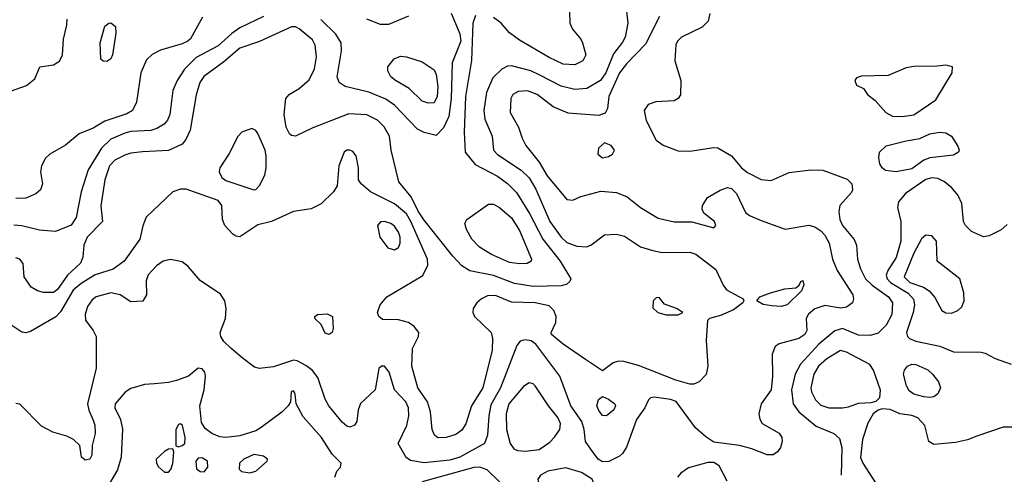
# Model space of a CAD drawing. Extents: x 1173029 to 1307123, y 522559 to 678521.
# Tile 429 of 623: x 1198615 to 1203581, y 616549 to 618843. Entities that reach past the tile are written whole.
import ezdxf

# ---------------------------------------------------------------- set-up
doc = ezdxf.new("R2010")
doc.units = 0

msp = doc.modelspace()

# ---------------------------------------------------------------- linework, layer by layer
at = {"layer": '0CON10XD'}
for points in [[(1201676, 618885), (1201682.7, 618825), (1201668.4, 618755), (1201655, 618728.5), (1201609, 618671), (1201570.2, 618575), (1201544.5, 618535.5), (1201475, 618495.8), (1201415, 618489.8), (1201345, 618507.3), (1201235, 618564.8), (1201192.9, 618585), (1201095, 618609.6), (1201075, 618607.7), (1201046.4, 618593.6), (1201001.5, 618548.5), (1200969.5, 618475), (1200956.3, 618385), (1200961.4, 618341.4), (1200997.1, 618255), (1201004.6, 618185), (1201025, 618162.8), (1201143.5, 618083.5), (1201185, 618045.4), (1201218.4, 617988.4), (1201288.2, 617825), (1201345, 617745.4), (1201375, 617719.1), (1201425, 617699.4), (1201473.5, 617696.5), (1201495, 617705.4), (1201565, 617757.7), (1201625, 617760.5), (1201665, 617750), (1201745, 617697.5), (1201807.5, 617677.5), (1201855, 617667.9), (1201995, 617669.1), (1202025, 617659.6), (1202125, 617582.5), (1202162.9, 617502.9), (1202180, 617480), (1202263.3, 617435), (1202267.5, 617425), (1202262.5, 617415), (1202215, 617378.6), (1202149.8, 617350.2), (1202094.4, 617335.6), (1202084.3, 617325.7), (1202077.2, 617225), (1202085.9, 617094.1), (1202076.5, 617053.5), (1202042.5, 617015), (1202015, 617003.5), (1201995, 617003.6), (1201924.8, 617024.8), (1201735, 617098.8), (1201662.2, 617117.8), (1201635, 617119.7), (1201608.6, 617111.4), (1201555, 617072), (1201469.1, 617129.1), (1201355, 617205.3), (1201297.3, 617255), (1201294.6, 617265), (1201318.1, 617315), (1201321.2, 617345), (1201309.2, 617375), (1201285, 617398.9), (1201215, 617414), (1201095, 617417.9), (1201015, 617450.9), (1200975, 617449.3), (1200944.2, 617435), (1200920.6, 617415), (1200901.9, 617385), (1200899.4, 617365), (1200909.4, 617345), (1200993.2, 617265), (1200999.1, 617235), (1200997.1, 617175), (1200950.2, 616985), (1200893.2, 616895), (1200865, 616804.3), (1200845, 616772.5), (1200815, 616750.9), (1200765, 616734.6), (1200723.7, 616733.7), (1200706.4, 616746.4), (1200695.4, 616775.4), (1200686, 616864), (1200672.2, 616915), (1200623.5, 616985), (1200593.1, 617095), (1200595.4, 617184.6), (1200625.6, 617245), (1200628.6, 617265), (1200605, 617294.4), (1200575, 617315.5), (1200525, 617328.9), (1200445, 617330.8), (1200426.2, 617345), (1200420, 617365), (1200432, 617405), (1200466, 617445), (1200647.6, 617552.4), (1200673.8, 617605), (1200672, 617635), (1200588.2, 617825), (1200565, 617863.8), (1200505, 617914.2), (1200384.2, 617975), (1200336.7, 618015), (1200323.8, 618035), (1200323.8, 618095), (1200312, 618155), (1200295, 618178), (1200280, 618185), (1200265, 618183.8), (1200251.2, 618175), (1200224, 618105), (1200215.9, 618004.1), (1200196.7, 617975), (1200135, 617913.3), (1200085, 617888), (1199995, 617875.6), (1199885, 617824.4), (1199815, 617808), (1199725, 617747.1), (1199705, 617750), (1199690.2, 617760.2), (1199649.2, 617805), (1199637.5, 617835), (1199634, 617905), (1199615, 617931.2), (1199455, 617988.1), (1199425, 617988.1), (1199386.6, 617973.4), (1199253.4, 617846.6), (1199235, 617802.5), (1199221.4, 617735), (1199142.2, 617625), (1199086.2, 617583.8), (1198995.6, 617555.6), (1198925, 617512.3), (1198885, 617477.4), (1198820.8, 617369.2), (1198797.1, 617342.9), (1198669.8, 617270.2), (1198645, 617263.1), (1198625, 617265.6), (1198545, 617319.7)], [(1200914.1, 618864.1), (1200900.5, 618825), (1200893.2, 618636.7), (1200863, 618455), (1200857.1, 618275), (1200862.2, 618175), (1200912.8, 618112.8), (1201025, 618053.6), (1201075, 618016.6), (1201120.8, 617970.8), (1201186.6, 617865), (1201252.6, 617735), (1201340.7, 617625), (1201393.8, 617535), (1201388.8, 617521.2), (1201372.9, 617507.1), (1201345, 617500.5), (1201205, 617496.5), (1201111.1, 617511.1), (1201005, 617551.7), (1200885, 617576.4), (1200845, 617601.1), (1200800.1, 617650.1), (1200655, 617831.1), (1200625, 617876), (1200589.2, 617949.2), (1200527.7, 618025), (1200488.5, 618185), (1200479.2, 618255), (1200452.7, 618302.7), (1200419.4, 618335), (1200365, 618362.7), (1200275, 618367.5), (1200093.5, 618296.5), (1200005, 618254.3), (1199985, 618258.6), (1199975, 618267.5), (1199958.8, 618301.2), (1199948.8, 618365), (1199957.5, 618445), (1199973.1, 618465), (1200024.3, 618495.7), (1200075, 618538.9), (1200101.2, 618595), (1200112.4, 618655), (1200105, 618713.8), (1200090.8, 618740.8), (1200025, 618796), (1200005, 618806.6), (1199985, 618807.3), (1199825, 618732.2), (1199725, 618699.5), (1199645, 618630.3), (1199543.3, 618556.7), (1199524.1, 618525), (1199505, 618463.8), (1199473.8, 618285), (1199452.4, 618237.6), (1199434.7, 618215.3), (1199365, 618182.5), (1199234.2, 618175.8), (1199175, 618169.2), (1199145, 618159.6), (1199095, 618133.2), (1199067.5, 618105), (1199043.5, 618035), (1199023.6, 617903.6), (1199033.1, 617825), (1198954.7, 617745), (1198938.2, 617705), (1198932.7, 617645), (1198921.2, 617615), (1198856, 617554), (1198805, 617481.3), (1198785, 617466.8), (1198735, 617466.5), (1198703.8, 617475), (1198673.1, 617493.1), (1198637.1, 617545), (1198633, 617613), (1198615, 617634.2), (1198595, 617641.4)], [(1199845, 618859.1), (1199725, 618801.4), (1199685, 618773.1)], [(1200790.9, 618875), (1200835, 618770.6), (1200839.7, 618735), (1200795.6, 618625), (1200790.7, 618445), (1200778.8, 618355), (1200752.3, 618297.7), (1200715, 618258.6), (1200655, 618272.7), (1200621, 618291), (1200505, 618411.1), (1200461.8, 618441.8), (1200375, 618477.4), (1200256.2, 618506.2), (1200225.8, 618525), (1200216.7, 618555), (1200237.3, 618685), (1200235.9, 618725.9), (1200209.5, 618769.5), (1200134, 618844)], [(1200575, 618860.9), (1200475, 618818.6), (1200435, 618818.6), (1200365, 618845.7)], [(1201387.1, 618885), (1201388.6, 618825), (1201403.1, 618795), (1201444.4, 618745), (1201453.3, 618725), (1201469.4, 618665), (1201455.4, 618634.6), (1201414.5, 618615.5), (1201355, 618618.8), (1201285, 618652.5), (1201135, 618740), (1201085, 618776.5), (1201043.8, 618825), (1201005, 618852.8)], [(1201841.2, 618858.8), (1201771.4, 618718.6), (1201675, 618620.7), (1201640.6, 618575), (1201586.8, 618455), (1201579.2, 618395), (1201568.3, 618371.7), (1201535, 618360), (1201380.6, 618370.6), (1201305, 618402.7), (1201225, 618465.9), (1201176.1, 618483.9), (1201129.5, 618480.5), (1201101.1, 618465), (1201091.8, 618445), (1201088.2, 618375), (1201131.2, 618301.2), (1201148.7, 618245), (1201168, 618208), (1201234.5, 618124.5), (1201275.9, 618055), (1201375, 617935.8), (1201405, 617932.9), (1201445, 617950.5), (1201545, 617976.9), (1201625, 617971.5), (1201679.3, 617949.3), (1201745, 617894.5), (1201835, 617841.2), (1201915, 617822.5), (1202005, 617822.9), (1202115, 617793.3), (1202126.2, 617805), (1202118.8, 617825), (1202065.8, 617865.8), (1202057.5, 617887.5), (1202058.6, 617905), (1202084.5, 617945.5), (1202147, 617983), (1202185, 617995.5), (1202205, 617990.5), (1202229.2, 617965), (1202275, 617870.6), (1202295, 617854.5), (1202355, 617829.6), (1202475, 617786.2), (1202595, 617805.6), (1202625, 617798.1), (1202655, 617778.1), (1202675.5, 617755), (1202697.5, 617715), (1202714.4, 617635), (1202738, 617578), (1202817.5, 617455), (1202820.4, 617435), (1202814.5, 617415), (1202785, 617391.8), (1202755, 617387.3), (1202675, 617400), (1202625, 617384.1), (1202593.6, 617356.4), (1202581.2, 617335), (1202584.6, 617275.4), (1202575, 617253.8), (1202545, 617234.7), (1202445, 617208.1), (1202425.5, 617194.5), (1202410, 617155), (1202410.9, 617045)], [(1202095.5, 618874.5), (1202087.5, 618835), (1202057.5, 618805), (1201953.3, 618755), (1201932.7, 618735), (1201924.6, 618715), (1201918.2, 618635), (1201949.5, 618535), (1201946.9, 618463.1), (1201935, 618444.4), (1201915, 618432.5), (1201822.5, 618427.5), (1201785, 618414), (1201764.3, 618385), (1201773.9, 618333.9), (1201824.3, 618235), (1201859.4, 618209.4), (1201935, 618180.5), (1201995, 618180), (1202115, 618197.5), (1202135.5, 618195.5), (1202205, 618155.5), (1202255, 618095.4), (1202285, 618071.3), (1202355, 618036.7), (1202405, 618031.2), (1202495, 618071.1), (1202605, 618085.6), (1202665, 618082.9), (1202788.3, 618038.3), (1202811.9, 618015), (1202815.6, 617985), (1202809.2, 617970.8), (1202750.5, 617905), (1202746.2, 617875), (1202750.9, 617835), (1202765.4, 617805), (1202824, 617734), (1202834.7, 617705), (1202840.7, 617635), (1202854.7, 617585), (1202881.1, 617535), (1202915, 617504.2), (1202996.2, 617445), (1203017.3, 617415), (1203014.1, 617355), (1202985, 617300.9), (1202945, 617260.8), (1202905, 617249.1), (1202845, 617250.6), (1202765, 617284.7), (1202726.8, 617273.2), (1202645, 617206.4), (1202552.9, 617105), (1202525.8, 617055), (1202508, 616975), (1202515.8, 616905), (1202543.8, 616863.8), (1202632, 616792), (1202720.8, 616755), (1202749.6, 616729.6), (1202760.8, 616685), (1202757.5, 616545)], [(1198521.2, 618465), (1198649.1, 618510.9), (1198691.9, 618545), (1198716.7, 618605), (1198785, 618614.6), (1198815, 618632.5), (1198831.3, 618665), (1198836.1, 618745), (1198852.9, 618815), (1198854.4, 618845)], [(1199536, 618855), (1199503.1, 618795), (1199476.7, 618746.7), (1199463.1, 618735), (1199435, 618721.1), (1199325, 618688.7), (1199283.4, 618666.6), (1199255, 618639.4), (1199226.2, 618575), (1199203.7, 618426.3), (1199184.4, 618385), (1199155, 618368.2), (1199045, 618330), (1198985, 618295.4), (1198913.9, 618266.1), (1198845, 618210), (1198766, 618165), (1198745, 618143.8), (1198724.4, 618105), (1198720, 618075), (1198730, 618015), (1198720, 617985), (1198696.7, 617963.3), (1198645, 617942.9), (1198595, 617940.8)], [(1199055, 618631.2), (1199035, 618633.3), (1199024.2, 618644.2), (1199020, 618725), (1199045, 618810), (1199063.8, 618825), (1199075, 618826.4), (1199097.8, 618807.8), (1199098.9, 618775), (1199082.9, 618665), (1199073.8, 618645), (1199055, 618631.2)], [(1199685, 618773.1), (1199615, 618711.4), (1199505, 618652.1), (1199446.8, 618593.2), (1199408.2, 618535), (1199386.9, 618485), (1199372.2, 618365), (1199359.6, 618335), (1199343.7, 618316.3), (1199307.1, 618292.9), (1199276.7, 618283.3), (1199175, 618278), (1199145, 618270.8), (1199075, 618240), (1199027.9, 618195), (1198960.7, 618085), (1198925.3, 617975), (1198899.3, 617845), (1198875, 617805.5), (1198795, 617773.5), (1198715, 617780.4), (1198625, 617802.7), (1198585, 617806)], [(1200675, 618421.4), (1200645, 618431.5), (1200579.4, 618495), (1200510, 618535), (1200487.1, 618555), (1200470.8, 618585), (1200471.2, 618605), (1200503.3, 618645), (1200535, 618658.8), (1200565, 618656), (1200645, 618630), (1200705, 618589.2), (1200715.3, 618565.3), (1200723.3, 618505), (1200721.1, 618455), (1200705, 618422.5), (1200675, 618421.4)], [(1203065, 618354.6), (1203125, 618362.3), (1203235, 618437.5), (1203317.5, 618575), (1203320, 618605), (1203285, 618613.3), (1203242.7, 618607.3), (1203125, 618607.1), (1203085, 618600), (1202995, 618561.2), (1202858.3, 618558.3), (1202835, 618550), (1202826.7, 618535), (1202835, 618512.5), (1202870, 618495), (1202890, 618465), (1202928.8, 618435), (1202982.5, 618375), (1203016.3, 618356.3), (1203065, 618354.6)], [(1199795, 617983.8), (1199805, 617986), (1199823.8, 618006.2), (1199851.1, 618058.9), (1199858.2, 618095), (1199857.1, 618155), (1199852.8, 618185), (1199815, 618268.6), (1199805, 618282.9), (1199785, 618292.9), (1199735, 618276), (1199715, 618253.8), (1199672, 618168), (1199624, 618095), (1199621.2, 618075), (1199635, 618046.7), (1199655, 618031.2), (1199795, 617983.8)], [(1203035, 618074.7), (1202982.1, 618082.1), (1202964.5, 618094.5), (1202952.5, 618115), (1202948.1, 618145), (1202951.9, 618175), (1202985, 618205.4), (1203085, 618231.8), (1203155, 618243.1), (1203205, 618266.4), (1203255.5, 618275.5), (1203285, 618271.4), (1203315, 618255.8), (1203346.9, 618205), (1203352.9, 618185), (1203349.2, 618175), (1203325, 618158.5), (1203204.8, 618145.2), (1203175, 618133.3), (1203115, 618090), (1203035, 618074.7)], [(1201555, 618145.6), (1201585, 618152.2), (1201604.2, 618165), (1201614.3, 618185), (1201597.6, 618207.6), (1201565, 618221.9), (1201534.6, 618195), (1201531.1, 618165), (1201555, 618145.6)], [(1203595, 617810), (1203565, 617782), (1203505, 617752.5), (1203475, 617747.5), (1203415, 617774.2), (1203384.3, 617805), (1203375.7, 617825), (1203367.1, 617915), (1203347.5, 617955), (1203315.6, 617995), (1203278.5, 618025), (1203245, 618041.2), (1203215, 618045.2), (1203185, 618036.1), (1203081.8, 617965), (1203046.9, 617923.1), (1203041.5, 617895), (1203059, 617825), (1203058.7, 617725), (1203035, 617643.1), (1202993, 617577), (1202985.7, 617554.3), (1202990, 617535), (1203006.8, 617516.8), (1203095, 617463.6), (1203122.3, 617432.3), (1203127.1, 617405), (1203121.8, 617365), (1203087.1, 617265), (1203092.5, 617245), (1203102.7, 617235), (1203135, 617221.4), (1203255, 617195.3), (1203325, 617167.8), (1203464.4, 617165.6), (1203485, 617160), (1203534.1, 617134.1), (1203615, 617104.5)], [(1201135, 617610.9), (1201085, 617618.4), (1200995, 617658.4), (1200933.3, 617695), (1200895.5, 617735), (1200868.9, 617785), (1200860.6, 617815), (1200869.4, 617835), (1200978.6, 617911.4), (1201005, 617912.7), (1201035, 617895.4), (1201095, 617843.8), (1201135, 617778.9), (1201196.7, 617635), (1201195, 617624.2), (1201175, 617612.9), (1201135, 617610.9)], [(1200505, 617682), (1200525, 617693.8), (1200534.3, 617715.7), (1200534.4, 617745), (1200525, 617771.2), (1200505, 617800.8), (1200485.8, 617815), (1200455, 617824.5), (1200435, 617823.1), (1200418.6, 617805), (1200431.9, 617745), (1200472.1, 617692.1), (1200505, 617682)], [(1203315, 617362.5), (1203346.7, 617375), (1203365.7, 617394.3), (1203378, 617425), (1203376, 617465), (1203355.6, 617535), (1203241.4, 617625), (1203238.9, 617725), (1203215, 617752.9), (1203185, 617755.8), (1203163.4, 617736.6), (1203125, 617664.2), (1203075.7, 617545), (1203105, 617517.2), (1203172.7, 617492.7), (1203201.8, 617475), (1203230.9, 617440.9), (1203265.8, 617375.8), (1203285, 617364), (1203315, 617362.5)], [(1202410.9, 617045), (1202405.3, 616975), (1202353.9, 616905), (1202342.5, 616855), (1202346.9, 616826.9), (1202358.8, 616805), (1202445, 616756), (1202458, 616735), (1202460, 616715), (1202452, 616685), (1202437, 616663), (1202415, 616648), (1202385, 616648), (1202308, 616678), (1202245, 616693.8), (1202115, 616712.2), (1202075, 616738), (1202023.5, 616783.5), (1201925, 616916.9), (1201897, 616927), (1201815, 616938.9), (1201795.7, 616934.3), (1201785.7, 616924.3), (1201768.2, 616885), (1201726.2, 616825), (1201674.5, 616685.5), (1201655.5, 616654.5), (1201639.3, 616640.7), (1201586.9, 616613.1), (1201555, 616612), (1201533.1, 616625), (1201495, 616675.8), (1201467.8, 616715), (1201461.6, 616775), (1201449.7, 616815), (1201394.2, 616895), (1201339.1, 617045), (1201217.8, 617205), (1201195, 617222), (1201162.7, 617227.3), (1201139.4, 617220.6), (1201121.6, 617198.4), (1201040.4, 616985), (1200991.1, 616898.9), (1200980.7, 616845), (1200974.1, 616745.9), (1200959.1, 616705), (1200835, 616635.8), (1200785, 616620.2), (1200655, 616607.5), (1200585, 616618.2), (1200564, 616634), (1200524.4, 616705), (1200567.8, 616795), (1200577.7, 616845), (1200576.2, 616885), (1200561.6, 616915), (1200504.6, 616975), (1200477.7, 617065), (1200455, 617094.4), (1200440, 617095), (1200426.8, 617083.2), (1200407.5, 616975), (1200333.3, 616906.7), (1200322, 616875), (1200315.6, 616815), (1200303.1, 616796.9), (1200282.1, 616787.9), (1200265, 616792.7), (1200241.7, 616811.7), (1200174.6, 616895), (1200155, 616927.5), (1200117.7, 617037.7), (1200092.1, 617072.1), (1200057.9, 617097.9), (1200015, 617121.6), (1199995, 617124.7), (1199895, 617091.3), (1199825, 617082.2), (1199799.8, 617089.8), (1199737.4, 617137.4), (1199679.2, 617185), (1199645, 617219.2), (1199628.9, 617245), (1199625.6, 617265), (1199652.9, 617335), (1199655.4, 617385.4), (1199650, 617425), (1199627.8, 617457.8), (1199525, 617527.5), (1199465, 617597.3), (1199435, 617620.5), (1199375, 617633.6), (1199338, 617625), (1199305, 617601.1), (1199262.5, 617555), (1199253.3, 617525), (1199254, 617455), (1199235, 617423.3), (1199175, 617420), (1199122, 617455), (1199075, 617465.3), (1199000, 617445), (1198980.9, 617429.1), (1198957.5, 617395), (1198944.5, 617355), (1198946.4, 617326.4), (1198986, 617275), (1199000, 617245), (1199000, 617085), (1198956.7, 616905), (1198962.7, 616872.7), (1198985, 616822), (1198993.2, 616796.8), (1198995.5, 616755), (1198980, 616695), (1198978, 616645), (1198968.8, 616625), (1198945, 616620.8), (1198926.7, 616635), (1198918.8, 616695), (1198886, 616725), (1198852.1, 616742.1), (1198782.5, 616762.5), (1198725, 616791.6), (1198615, 616902.7), (1198595, 616906.5)], [(1202455, 617396.2), (1202408.3, 617398.3), (1202365, 617406), (1202332.5, 617425), (1202347.5, 617445), (1202401.2, 617465), (1202473.3, 617485), (1202529.4, 617490.6), (1202546.1, 617503.9), (1202555, 617522.5), (1202565, 617526.7), (1202568.8, 617505), (1202557.5, 617475), (1202485, 617403.8), (1202455, 617396.2)], [(1201875, 617352.9), (1201935, 617354), (1201960, 617365), (1201927.5, 617385), (1201867.7, 617407.7), (1201840.7, 617440.7), (1201825, 617440), (1201810, 617425), (1201808.3, 617388.3), (1201832.5, 617365), (1201875, 617352.9)], [(1200175, 617254), (1200155, 617261.2), (1200135.8, 617305.8), (1200103.3, 617335), (1200103.3, 617345), (1200117.5, 617355), (1200165, 617358), (1200192.5, 617345), (1200196.2, 617285), (1200190, 617265), (1200175, 617254)], [(1202765, 616884.1), (1202795, 616888.8), (1202845, 616908.5), (1202908.8, 616911.2), (1202935, 616918), (1202953, 616937), (1202956.5, 616973.5), (1202920.8, 617075), (1202903.1, 617103.1), (1202785, 617165.8), (1202755, 617173.5), (1202685, 617132.6), (1202643.8, 617095), (1202620.4, 617055), (1202604.7, 616985), (1202608.2, 616965), (1202628.2, 616925), (1202655, 616897.3), (1202695, 616884.7), (1202765, 616884.1)], [(1200203.8, 616535), (1200213.8, 616565), (1200233.3, 616585), (1200236.7, 616605), (1200191.4, 616651.4), (1200137.1, 616735), (1200045, 616840), (1200008.6, 616905), (1200003.3, 616955), (1199995, 616970), (1199983.8, 616965), (1199981.2, 616915), (1199969.2, 616895), (1199936.6, 616863.4), (1199833.3, 616785), (1199805, 616768.2), (1199725, 616742.6), (1199655, 616734.7), (1199625, 616738.2), (1199583.5, 616755), (1199549.9, 616779.9), (1199531.3, 616811.3), (1199522.7, 616895), (1199545.4, 616975), (1199551.1, 617045), (1199548.6, 617065), (1199535, 617082), (1199515, 617084), (1199465.4, 617044.6), (1199405, 617022.9), (1199365, 617011.8), (1199295, 617005.5), (1199245, 617002.9), (1199175, 616982.9), (1199147.2, 616962.8), (1199097.1, 616905), (1199095.4, 616885), (1199123.3, 616825), (1199133.1, 616776.9), (1199125.9, 616635), (1199108.5, 616571.5), (1199052.4, 616477.6)], [(1203205, 616936), (1203175, 616940.3), (1203125, 616953.8), (1203100.7, 616970.7), (1203086.9, 616995), (1203072.9, 617055), (1203076.5, 617075), (1203091.9, 617095), (1203115, 617105.4), (1203135, 617103.8), (1203195, 617076.2), (1203219.1, 617055), (1203248.2, 617015), (1203258.4, 616985), (1203246.2, 616955), (1203225, 616940.8), (1203205, 616936)], [(1201165.9, 616665.9), (1201235, 616674.6), (1201288.5, 616711.5), (1201312.8, 616737.2), (1201339.6, 616775), (1201342.9, 616805), (1201329.2, 616835), (1201281.6, 616895), (1201215.2, 616995.2), (1201205, 617005.5), (1201185, 617010.5), (1201155, 616991.5), (1201082.1, 616905), (1201068.9, 616855), (1201070, 616775), (1201088, 616705), (1201107.2, 616677.2), (1201125, 616669.2), (1201165.9, 616665.9)], [(1201575, 616843.5), (1201555, 616845.6), (1201535, 616871.9), (1201526.2, 616895), (1201533.4, 616926.6), (1201555, 616941.1), (1201585, 616928.2), (1201615.7, 616905), (1201620, 616895), (1201611.4, 616875), (1201575, 616843.5)], [(1203626.5, 616786.5), (1203575, 616787.3), (1203442.1, 616742.1), (1203395, 616723.8), (1203335, 616710.4), (1203225, 616698.9), (1203200.8, 616715), (1203179.5, 616795), (1203145, 616834.6), (1203115, 616846.7), (1203054.4, 616854.4), (1203005, 616876), (1202965, 616878.8), (1202945, 616873.3), (1202920, 616855), (1202893.2, 616806.8), (1202866, 616725), (1202855.8, 616634.2), (1202867.8, 616605), (1202964.3, 616454.3)], [(1199415, 616687.5), (1199435, 616693.8), (1199447.5, 616705), (1199449.5, 616735), (1199436.7, 616795), (1199425, 616803.8), (1199415, 616800), (1199402, 616775), (1199402.5, 616692.5), (1199415, 616687.5)], [(1199365, 616560), (1199377.1, 616572.9), (1199386.6, 616603.4), (1199392.5, 616662.5), (1199387.5, 616677.5), (1199365, 616676.2), (1199345, 616664), (1199302.9, 616625), (1199304.2, 616605), (1199315, 616586.2), (1199345, 616560), (1199365, 616560)], [(1199545, 616562.5), (1199563.9, 616586.1), (1199562, 616615), (1199535, 616631.9), (1199515, 616630.8), (1199502.9, 616615), (1199506.1, 616576.1), (1199525, 616563.3), (1199545, 616562.5)], [(1199776, 616556), (1199805, 616564.3), (1199862.9, 616615), (1199864.2, 616625), (1199845, 616641.1), (1199795, 616648.7), (1199746, 616625), (1199723.8, 616605), (1199722.5, 616575), (1199733, 616563), (1199776, 616556)], [(1201037.5, 616507.5), (1200972.3, 616572.3), (1200935.2, 616585.2), (1200905, 616583.3), (1200645, 616510.8)], [(1201385, 616355.5), (1201415, 616363.8), (1201480.7, 616389.3), (1201507.5, 616415), (1201517.1, 616445), (1201519.6, 616485), (1201501.5, 616525), (1201448.2, 616558.2), (1201368.5, 616581.5), (1201278.8, 616565), (1201241.4, 616545), (1201228.1, 616525), (1201233.1, 616495), (1201295.4, 616415), (1201365, 616358.8), (1201385, 616355.5)], [(1202182.9, 616515), (1202142.1, 616592.1), (1202115, 616608.2), (1202085, 616609.6), (1201988.3, 616581.7), (1201948.9, 616555), (1201932.1, 616535)]]:
    msp.add_lwpolyline(points, dxfattribs=at)

doc.saveas('drawing.dxf')
